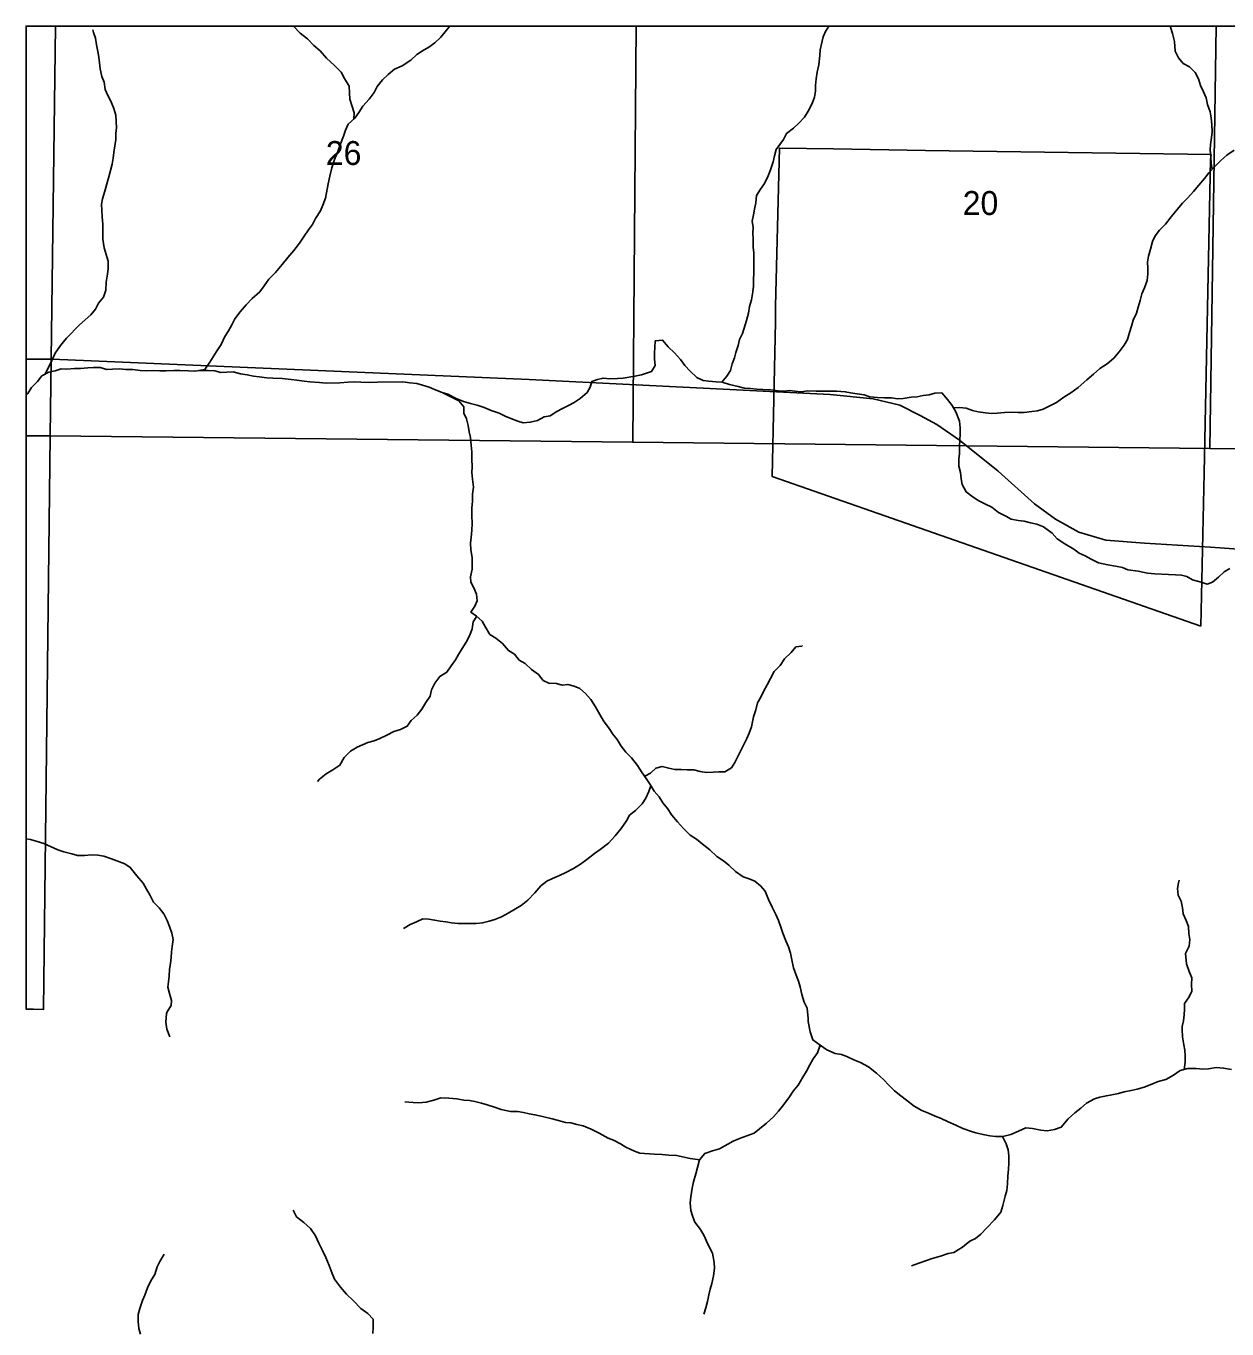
# Model space of a CAD drawing. Extents: x -10 to 158, y 8 to 33.
# Drawn here: x 24.6 to 26.701, y 18.62 to 20.9 of the extents above; entities that cross this region are included whole.
import ezdxf

# ---------------------------------------------------------------- set-up
doc = ezdxf.new("R2010")
doc.units = 0
for name, color, linetype in [('GM_X_Corporation', 7, 'Continuous'), ('GM_X_Minor_River', 7, 'Continuous'), ('GM_X_Rail_Line', 7, 'Continuous'), ('GM_X_Section_Text', 7, 'Continuous')]:
    doc.layers.add(name, color=color, linetype=linetype)

msp = doc.modelspace()

# ---------------------------------------------------------------- linework, layer by layer
at = {"layer": 'GM_X_Corporation'}
for points in [[(24.6517, 20.9), (24.6, 20.9), (24.6, 20.1831), (24.642, 20.1827)], [(25.6678, 20.9), (24.6517, 20.9), (24.642, 20.1827), (25.6616, 20.1719)], [(26.6826, 20.9), (25.6678, 20.9), (25.6616, 20.1719), (26.6713, 20.1609)], [(27.6978, 20.9), (26.6826, 20.9), (26.6713, 20.1609), (27.6859, 20.1511)], [(26.656, 19.8502), (25.9056, 20.1119), (25.9116, 20.3825), (25.9113, 20.41), (25.9183, 20.6865), (26.0128, 20.6849), (26.1737, 20.6824), (26.6737, 20.6751), (26.6725, 20.6666), (26.6618, 20.1184)], [(24.6, 20.1831), (24.6, 19.1798), (24.6129, 19.1796), (24.6306, 19.1794), (24.642, 20.1827)]]:
    msp.add_lwpolyline(points, close=True, dxfattribs=at)
at = {"layer": 'GM_X_Minor_River'}
for points in [[(24.6327, 20.2905), (24.6394, 20.3027), (24.6449, 20.3149), (24.6509, 20.3279), (24.6602, 20.3413), (24.6707, 20.3539), (24.6935, 20.3774), (24.7033, 20.3858), (24.7134, 20.3947), (24.7216, 20.4046), (24.7268, 20.4149), (24.7354, 20.4257), (24.7398, 20.4379), (24.7401, 20.4519), (24.7426, 20.4656), (24.7436, 20.4755), (24.7439, 20.4884), (24.7403, 20.5005), (24.7364, 20.5122), (24.7344, 20.5269), (24.7346, 20.5425), (24.7345, 20.5531), (24.7333, 20.5664), (24.7328, 20.5778), (24.7323, 20.5884), (24.7337, 20.5979), (24.7381, 20.6112), (24.7414, 20.6241), (24.7447, 20.6359), (24.748, 20.647), (24.7505, 20.6584), (24.7523, 20.6687), (24.7537, 20.6789), (24.7551, 20.6903), (24.7569, 20.7013), (24.7572, 20.712), (24.7582, 20.7222), (24.7572, 20.7442), (24.7537, 20.7555), (24.7486, 20.7687), (24.7429, 20.7785), (24.7386, 20.7887), (24.7366, 20.8016), (24.7327, 20.8118), (24.7299, 20.8254), (24.7287, 20.8356), (24.7271, 20.8455), (24.7258, 20.8553), (24.7231, 20.8674), (24.7214, 20.8788), (24.7179, 20.889), (24.7171, 20.8932)], [(24.9025, 20.2971), (24.913, 20.2993), (24.9216, 20.3116), (24.9276, 20.3211), (24.9332, 20.3307), (24.9414, 20.3429), (24.948, 20.357), (24.954, 20.367), (24.9599, 20.3773), (24.9655, 20.3876), (24.9748, 20.3999), (24.9853, 20.4121), (24.9958, 20.4233), (25.0093, 20.4352), (25.0168, 20.4455), (25.025, 20.457), (25.0366, 20.4685), (25.0482, 20.4827), (25.0579, 20.495), (25.0684, 20.5072), (25.0788, 20.5203), (25.0867, 20.5321), (25.0945, 20.5432), (25.1012, 20.5528), (25.1068, 20.5631), (25.115, 20.5765), (25.1194, 20.5864), (25.1242, 20.5986), (25.1289, 20.6237), (25.1314, 20.6374), (25.135, 20.6519), (25.1398, 20.6663), (25.1457, 20.6804), (25.1501, 20.6938), (25.1553, 20.7071), (25.159, 20.7178), (25.1634, 20.7281), (25.1754, 20.7389), (25.1825, 20.7488), (25.1896, 20.7599), (25.2004, 20.7722), (25.2094, 20.784), (25.2146, 20.7944), (25.2239, 20.8059), (25.2337, 20.8151), (25.245, 20.8243), (25.2581, 20.8306), (25.2732, 20.8402), (25.2837, 20.8502), (25.2938, 20.8568), (25.3047, 20.863), (25.3153, 20.8708), (25.3261, 20.8804), (25.3358, 20.893), (25.3416, 20.9)], [(25.1738, 20.7374), (25.1742, 20.7483), (25.1707, 20.7593), (25.1664, 20.7721), (25.1659, 20.7831), (25.1654, 20.7949), (25.1573, 20.8084), (25.1512, 20.8193), (25.1397, 20.831), (25.1256, 20.8437), (25.1145, 20.8564), (25.1038, 20.8662), (25.0923, 20.8778), (25.0797, 20.8875), (25.068, 20.9)], [(25.8177, 20.2771), (25.8263, 20.2874), (25.8326, 20.2974), (25.8355, 20.3092), (25.8396, 20.3194), (25.8418, 20.329), (25.8462, 20.3408), (25.8487, 20.3518), (25.8535, 20.3621), (25.8609, 20.385), (25.8642, 20.3975), (25.8659, 20.4093), (25.8696, 20.4207), (25.8721, 20.4352), (25.8731, 20.4447), (25.873, 20.4568), (25.8737, 20.4675), (25.8736, 20.4792), (25.8738, 20.4891), (25.8733, 20.5031), (25.8725, 20.5133), (25.8723, 20.527), (25.8718, 20.5376), (25.8725, 20.5475), (25.8705, 20.5588), (25.873, 20.5699), (25.8748, 20.5798), (25.877, 20.5904), (25.8784, 20.6033), (25.8854, 20.6148), (25.8925, 20.6248), (25.8988, 20.6377), (25.9029, 20.6484), (25.9077, 20.6625), (25.9095, 20.6732), (25.9128, 20.6838), (25.9254, 20.7014), (25.9306, 20.7121), (25.9427, 20.7214), (25.9524, 20.7302), (25.9621, 20.7406), (25.9688, 20.7513), (25.9755, 20.7647), (25.9796, 20.7753), (25.9817, 20.786), (25.9816, 20.7962), (25.9827, 20.8076), (25.9844, 20.8194), (25.9873, 20.832), (25.9891, 20.8487), (25.9897, 20.8582), (25.9926, 20.8715), (25.9948, 20.881), (25.9989, 20.8905), (26.0046, 20.9)], [(26.6756, 20.6495), (26.674, 20.6593), (26.6735, 20.6707), (26.6722, 20.6832), (26.6729, 20.6926), (26.6743, 20.7052), (26.6757, 20.7151), (26.6748, 20.7272), (26.6736, 20.7393), (26.6719, 20.7499), (26.6677, 20.7628), (26.6649, 20.7745), (26.6602, 20.7851), (26.6552, 20.796), (26.6517, 20.8077), (26.6459, 20.819), (26.636, 20.8284), (26.6249, 20.8347), (26.6165, 20.8444), (26.6111, 20.8558), (26.6098, 20.8728), (26.6063, 20.8868), (26.6027, 20.8981), (26.6023, 20.9)], [(26.2229, 20.2319), (26.2332, 20.2326), (26.245, 20.2316), (26.2564, 20.2276), (26.2662, 20.2247), (26.2787, 20.223), (26.2894, 20.222), (26.2992, 20.2228), (26.312, 20.2238), (26.3245, 20.2243), (26.3363, 20.2241), (26.3465, 20.2238), (26.3601, 20.2255), (26.3699, 20.2268), (26.3801, 20.2299), (26.3903, 20.235), (26.4034, 20.2416), (26.4162, 20.2505), (26.4286, 20.2582), (26.4414, 20.2675), (26.4564, 20.281), (26.4677, 20.291), (26.4789, 20.3006), (26.4921, 20.3091), (26.5037, 20.3188), (26.5127, 20.3299), (26.5216, 20.3417), (26.5272, 20.3517), (26.5309, 20.3639), (26.5342, 20.3749), (26.5375, 20.3852), (26.5434, 20.3974), (26.5463, 20.4084), (26.5496, 20.4199), (26.5525, 20.4317), (26.5573, 20.442), (26.5618, 20.4549), (26.5628, 20.4663), (26.563, 20.4769), (26.5626, 20.4868), (26.5644, 20.4974), (26.5676, 20.5096), (26.5713, 20.5229), (26.5761, 20.5329), (26.5836, 20.5428), (26.5937, 20.5536), (26.6038, 20.5662), (26.6146, 20.5793), (26.624, 20.59), (26.633, 20.5996), (26.6431, 20.6107), (26.6524, 20.6218), (26.6621, 20.633), (26.67, 20.6433), (26.6801, 20.6544), (26.691, 20.6648), (26.7015, 20.674), (26.7142, 20.6829)], [(25.3282, 20.259), (25.3381, 20.2558), (25.3525, 20.2483), (25.3654, 20.2428), (25.3776, 20.2396), (25.3897, 20.2367), (25.4015, 20.2327), (25.414, 20.2271), (25.4277, 20.2227), (25.4383, 20.2176), (25.4482, 20.2135), (25.4608, 20.2088), (25.4702, 20.2058), (25.4823, 20.2068), (25.4948, 20.2099), (25.5065, 20.2165), (25.5174, 20.2182), (25.5287, 20.2256), (25.5389, 20.231), (25.5494, 20.2361), (25.5592, 20.2415), (25.5697, 20.2481), (25.5817, 20.2589), (25.5873, 20.2684), (25.5899, 20.2783), (25.6, 20.2815), (25.6099, 20.2839), (25.6216, 20.2829), (25.6352, 20.2831), (25.645, 20.284), (25.6655, 20.2872), (25.6772, 20.2897), (25.6945, 20.2956), (25.7012, 20.3059), (25.7, 20.3169), (25.6999, 20.3283), (25.7005, 20.3378), (25.7012, 20.3492), (25.714, 20.3505), (25.7236, 20.3388), (25.7347, 20.3283), (25.745, 20.3167), (25.7531, 20.3058), (25.7622, 20.2961), (25.7741, 20.2852), (25.7851, 20.2797), (25.795, 20.2787), (25.8075, 20.2777), (25.8184, 20.2771), (25.831, 20.2727), (25.8461, 20.2695), (25.8575, 20.2666), (25.8677, 20.2656), (25.8791, 20.2649), (25.8893, 20.2643), (25.903, 20.2633), (25.9162, 20.262), (25.9261, 20.261), (25.9359, 20.2626), (25.9454, 20.2612), (25.9563, 20.2602), (25.9681, 20.2615), (25.9828, 20.261), (25.9946, 20.2611), (26.0055, 20.2609), (26.0184, 20.261), (26.0335, 20.2601), (26.043, 20.2583), (26.0544, 20.2566), (26.0665, 20.2548), (26.0764, 20.2515), (26.0893, 20.2498), (26.1021, 20.2496), (26.1146, 20.2493), (26.1252, 20.248), (26.1351, 20.2485), (26.1487, 20.2505), (26.1596, 20.2514), (26.1698, 20.2535), (26.1804, 20.2547), (26.1906, 20.2579), (26.2027, 20.2581), (26.2123, 20.2468), (26.2207, 20.2359), (26.2269, 20.225), (26.2335, 20.2087), (26.2347, 20.197), (26.2348, 20.186), (26.2342, 20.1761), (26.2332, 20.1643), (26.2333, 20.1518), (26.2323, 20.1423), (26.2324, 20.1302), (26.2351, 20.1188), (26.2364, 20.1079), (26.238, 20.0976), (26.2449, 20.0848), (26.2549, 20.0774), (26.2659, 20.0699), (26.2788, 20.0636), (26.2899, 20.0581)], [(24.6, 20.254), (24.6031, 20.2571), (24.6098, 20.2675), (24.62, 20.2778), (24.6278, 20.2878), (24.6399, 20.2944), (24.6508, 20.2968), (24.6617, 20.3), (24.6716, 20.2997), (24.6848, 20.3006), (24.695, 20.3008), (24.7083, 20.3021), (24.7181, 20.3026), (24.7298, 20.3027), (24.7416, 20.2991), (24.7514, 20.2999), (24.7635, 20.3001), (24.7738, 20.2991), (24.787, 20.2989), (24.7999, 20.2975), (24.8116, 20.2965), (24.8234, 20.2974), (24.834, 20.2968), (24.8453, 20.2966), (24.8593, 20.2975), (24.8692, 20.2972), (24.8843, 20.2967), (24.8949, 20.2964), (24.9047, 20.2973), (24.9187, 20.2971), (24.9305, 20.2965), (24.9407, 20.2936), (24.9513, 20.2941), (24.9623, 20.295), (24.9752, 20.2917), (24.9869, 20.2896), (24.9979, 20.2875), (25.0081, 20.2865), (25.0214, 20.2847), (25.0316, 20.2841), (25.0479, 20.2832), (25.0638, 20.2815), (25.0737, 20.2805), (25.0869, 20.2784), (25.0964, 20.2773), (25.1134, 20.2764), (25.1252, 20.2754), (25.149, 20.2757), (25.1634, 20.2771), (25.174, 20.2772), (25.1861, 20.277), (25.2016, 20.2764), (25.2152, 20.277), (25.2591, 20.2775), (25.2716, 20.2758), (25.2841, 20.2748), (25.294, 20.2719), (25.3054, 20.2682), (25.3149, 20.2642), (25.3282, 20.259)], [(25.3282, 20.259), (25.3571, 20.2442), (25.3659, 20.2337), (25.366, 20.2227), (25.371, 20.2125), (25.3734, 20.2008), (25.3754, 20.1902), (25.3778, 20.18), (25.3791, 20.1667), (25.3799, 20.155), (25.3801, 20.1421), (25.3806, 20.1288), (25.3803, 20.119), (25.3812, 20.1072), (25.3828, 20.0932), (25.3814, 20.081), (25.3812, 20.0689), (25.3802, 20.0564), (25.3799, 20.0435), (25.3804, 20.0298), (25.3802, 20.0177), (25.3788, 20.0051), (25.3778, 19.9952), (25.3783, 19.9835), (25.3807, 19.9699), (25.3804, 19.9596), (25.3805, 19.9494), (25.378, 19.9364), (25.3784, 19.927), (25.3838, 19.9168), (25.3881, 19.9062), (25.3897, 19.8945), (25.3853, 19.8849), (25.3786, 19.8742), (25.3885, 19.8675), (25.398, 19.8589), (25.4038, 19.8484), (25.4115, 19.8356), (25.4222, 19.8289), (25.434, 19.8199), (25.444, 19.8072), (25.455, 19.8008), (25.4627, 19.7907), (25.4733, 19.7848), (25.4844, 19.7743), (25.4966, 19.7653), (25.5051, 19.7548), (25.5149, 19.7504), (25.5282, 19.7494), (25.5381, 19.7469), (25.5483, 19.7478), (25.5589, 19.7449), (25.5688, 19.7408), (25.5791, 19.7322), (25.5886, 19.7217), (25.5963, 19.7089), (25.604, 19.6954), (25.6106, 19.6841), (25.6206, 19.6709), (25.6267, 19.6611), (25.6344, 19.6514), (25.6413, 19.6401), (25.6494, 19.6292), (25.6593, 19.6198), (25.67, 19.6063), (25.6781, 19.5935), (25.6854, 19.5833), (25.6923, 19.5728), (25.6989, 19.5611), (25.708, 19.5514), (25.7142, 19.5408), (25.7226, 19.5307), (25.7303, 19.5194), (25.7399, 19.5074), (25.7506, 19.4957), (25.7621, 19.4841), (25.7731, 19.477), (25.7861, 19.467), (25.7964, 19.4584), (25.809, 19.4468), (25.8204, 19.4393), (25.83, 19.4315), (25.8414, 19.4206), (25.8548, 19.4113), (25.8654, 19.4076), (25.8753, 19.4036), (25.8852, 19.3957), (25.8932, 19.386), (25.8994, 19.3716), (25.9056, 19.3584), (25.9122, 19.3456), (25.9168, 19.3351), (25.9208, 19.323), (25.9243, 19.3128), (25.9293, 19.2995), (25.934, 19.2886), (25.9379, 19.278), (25.9399, 19.2663), (25.9427, 19.2523), (25.9477, 19.239), (25.9516, 19.2288)], [(26.2899, 20.0581), (26.3017, 20.0487), (26.3146, 20.0424), (26.3241, 20.0373), (26.3359, 20.0351), (26.3469, 20.0334), (26.3575, 20.0308), (26.3689, 20.0287), (26.3803, 20.0239), (26.3955, 20.0127), (26.4043, 20.003), (26.418, 19.994), (26.4333, 19.9848), (26.4428, 19.9777), (26.4534, 19.9729), (26.4641, 19.9673), (26.477, 19.961), (26.4933, 19.9574), (26.5062, 19.9549), (26.5187, 19.9524), (26.5282, 19.9484), (26.546, 19.946), (26.5627, 19.9428), (26.5752, 19.9418), (26.5991, 19.9402), (26.6116, 19.9396), (26.6218, 19.9389), (26.6313, 19.9368), (26.6412, 19.9308), (26.6563, 19.9269), (26.6666, 19.9232), (26.6764, 19.9267), (26.6869, 19.9356), (26.6966, 19.9452), (26.7064, 19.9506)], [(25.3888, 19.8673), (25.3822, 19.8576), (25.3808, 19.8454), (25.3763, 19.834), (25.37, 19.8221), (25.3633, 19.8111), (25.357, 19.8004), (25.3514, 19.7908), (25.344, 19.7808), (25.3361, 19.7697), (25.3241, 19.762), (25.3155, 19.7505), (25.3096, 19.7383), (25.307, 19.7276), (25.2996, 19.7165), (25.2925, 19.7047), (25.2843, 19.6943), (25.2742, 19.6851), (25.2671, 19.6748), (25.2554, 19.6693), (25.2437, 19.6658), (25.2313, 19.6591), (25.2189, 19.6533), (25.2091, 19.6494), (25.1981, 19.6462), (25.1796, 19.638), (25.1676, 19.631), (25.1567, 19.6199), (25.1493, 19.6065), (25.1369, 19.5984), (25.1249, 19.5914), (25.1136, 19.5822), (25.1102, 19.578)], [(25.6826, 19.5872), (25.6925, 19.5925), (25.7022, 19.6017), (25.7132, 19.6042), (25.7246, 19.6013), (25.7356, 19.5991), (25.7462, 19.5989), (25.7571, 19.5987), (25.7685, 19.5984), (25.7799, 19.5955), (25.7905, 19.5938), (25.8022, 19.5943), (25.8124, 19.5948), (25.823, 19.5949), (25.8343, 19.6019), (25.8403, 19.6115), (25.8458, 19.6218), (25.8518, 19.6348), (25.8614, 19.6531), (25.8655, 19.663), (25.8695, 19.6737), (25.8731, 19.6912), (25.8768, 19.7034), (25.8801, 19.7156), (25.886, 19.7255), (25.8905, 19.7354), (25.8972, 19.7473), (25.9027, 19.7583), (25.9094, 19.7706), (25.9199, 19.781), (25.927, 19.7928), (25.939, 19.8036), (25.9472, 19.8136), (25.9578, 19.8152), (25.9585, 19.816)], [(25.6934, 19.5708), (25.6898, 19.5606), (25.6846, 19.5488), (25.6779, 19.5392), (25.6667, 19.5273), (25.6558, 19.5192), (25.6509, 19.5093), (25.6416, 19.4959), (25.6312, 19.4828), (25.6192, 19.4705), (25.6049, 19.4594), (25.5948, 19.452), (25.5816, 19.4416), (25.5704, 19.4335), (25.5579, 19.4258), (25.5444, 19.4188), (25.5335, 19.4137), (25.5214, 19.4086), (25.5112, 19.4039), (25.5011, 19.3954), (25.4903, 19.3835), (25.4779, 19.3705), (25.4666, 19.3609), (25.4565, 19.3554), (25.4437, 19.3477), (25.432, 19.3414), (25.4204, 19.3364), (25.4102, 19.3336), (25.3988, 19.3308), (25.3879, 19.3295), (25.3769, 19.3294), (25.3667, 19.3296), (25.3561, 19.3295), (25.3447, 19.3309), (25.3345, 19.3326), (25.3246, 19.334), (25.3148, 19.3358), (25.3049, 19.3372), (25.2943, 19.3378), (25.2834, 19.3324), (25.2721, 19.3277), (25.2619, 19.3215), (25.2608, 19.3211)], [(24.6, 19.4781), (24.608, 19.4765), (24.6178, 19.4739), (24.6311, 19.4695), (24.6558, 19.4585), (24.6661, 19.4552), (24.6801, 19.4516), (24.69, 19.4486), (24.7025, 19.4488), (24.7146, 19.4497), (24.7259, 19.4495), (24.7362, 19.4477), (24.7498, 19.4429), (24.7726, 19.4341), (24.7822, 19.4278), (24.794, 19.4131), (24.8048, 19.4), (24.8105, 19.3898), (24.8171, 19.3785), (24.8233, 19.3672), (24.8328, 19.3571), (24.8409, 19.3466), (24.847, 19.3352), (24.8513, 19.3243), (24.8552, 19.3126), (24.8572, 19.3016), (24.8558, 19.2894), (24.8544, 19.2799), (24.8541, 19.2704), (24.8527, 19.2598), (24.8513, 19.2495), (24.8503, 19.2378), (24.8493, 19.2279), (24.8482, 19.2184), (24.851, 19.2074)], [(26.6231, 19.1495), (26.6252, 19.1594), (26.6268, 19.1696), (26.6272, 19.1797), (26.6271, 19.1899), (26.6353, 19.2014), (26.6401, 19.2114), (26.6392, 19.2231), (26.6399, 19.2349), (26.6352, 19.2458), (26.6305, 19.2591), (26.6288, 19.2769), (26.6355, 19.2899), (26.6365, 19.3016), (26.6349, 19.3122), (26.6344, 19.3244), (26.6301, 19.335), (26.6251, 19.3467), (26.6239, 19.3573), (26.6211, 19.3686), (26.6161, 19.3792), (26.6148, 19.3909), (26.6166, 19.4008), (26.6177, 19.4054)], [(25.9516, 19.2288), (25.9547, 19.2186), (25.9575, 19.2054), (25.9618, 19.1922), (25.9668, 19.1816), (25.9686, 19.1635), (25.9689, 19.1583)], [(24.851, 19.2074), (24.8543, 19.1952), (24.8538, 19.186), (24.8473, 19.1762), (24.8457, 19.1724)], [(24.8457, 19.1724), (24.8445, 19.1573), (24.8461, 19.1448), (24.8514, 19.1315)], [(25.9689, 19.1583), (25.9719, 19.1399), (25.9769, 19.1259), (25.9894, 19.1168), (26.0012, 19.1085), (26.0157, 19.1025), (26.0267, 19.1002), (26.0365, 19.0972), (26.0487, 19.0912), (26.0605, 19.0863), (26.0745, 19.0788), (26.0882, 19.0678), (26.1008, 19.0564), (26.1099, 19.0466), (26.1198, 19.0368), (26.1308, 19.0284), (26.1407, 19.0205), (26.154, 19.0103), (26.1677, 19.0027), (26.1791, 18.9978), (26.1908, 18.9926), (26.2003, 18.9888), (26.2136, 18.9824), (26.2269, 18.9767), (26.2391, 18.9711), (26.2528, 18.9662), (26.2623, 18.9632), (26.2748, 18.9602), (26.2865, 18.9583), (26.2964, 18.9569), (26.3093, 18.9569), (26.3234, 18.9607), (26.3366, 18.9665), (26.3495, 18.9719), (26.3613, 18.9708), (26.3757, 18.9682), (26.3867, 18.967), (26.4, 18.9694), (26.4114, 18.9732), (26.4238, 18.9877), (26.4356, 18.9984), (26.4458, 19.0064), (26.4556, 19.0151), (26.4697, 19.0228), (26.4791, 19.0259), (26.4905, 19.0282), (26.5, 19.0297), (26.5118, 19.0321), (26.5216, 19.0351), (26.5341, 19.0375), (26.5444, 19.0398), (26.5569, 19.0432), (26.5698, 19.0486), (26.5811, 19.0532), (26.5948, 19.0567), (26.6077, 19.0643), (26.6198, 19.0723), (26.6331, 19.0762), (26.6475, 19.0758), (26.6593, 19.0747), (26.6691, 19.0755), (26.6828, 19.0779), (26.6957, 19.0768), (26.7093, 19.0741)], [(26.6265, 19.0743), (26.6281, 19.0872), (26.6285, 19.0978), (26.6277, 19.108), (26.6261, 19.1175), (26.6238, 19.1312), (26.623, 19.1441), (26.6231, 19.1495)], [(25.9896, 19.1167), (25.9849, 19.1035), (25.9774, 19.0928), (25.9713, 19.0826), (25.9656, 19.0712), (25.9596, 19.0609), (25.9509, 19.0468), (25.9426, 19.0361), (25.9362, 19.0266), (25.9259, 19.0129), (25.9169, 19.0011), (25.9078, 18.9916), (25.8957, 18.9805), (25.8835, 18.9702), (25.8741, 18.963), (25.8616, 18.9584), (25.8487, 18.9534), (25.8377, 18.9488), (25.8282, 18.9434), (25.8134, 18.9354), (25.8013, 18.932), (25.7877, 18.927), (25.7786, 18.9159), (25.7752, 18.903), (25.7718, 18.8916), (25.768, 18.8775), (25.7654, 18.8665), (25.7632, 18.8517), (25.7624, 18.8407), (25.7636, 18.8274), (25.767, 18.8167), (25.7701, 18.8073), (25.78, 18.794), (25.7869, 18.7834), (25.7933, 18.7686), (25.801, 18.753), (25.8044, 18.7367), (25.8045, 18.7268), (25.803, 18.7132), (25.8003, 18.6995), (25.797, 18.6896), (25.7951, 18.6801), (25.7925, 18.6683), (25.7894, 18.6569), (25.7861, 18.6463)], [(25.779, 18.9164), (25.7623, 18.9185), (25.7383, 18.9238), (25.725, 18.9241), (25.7129, 18.9252), (25.6989, 18.9263), (25.6742, 18.9281), (25.6647, 18.9315), (25.6495, 18.9386), (25.64, 18.9439), (25.6278, 18.9503), (25.6184, 18.9541), (25.6028, 18.9628), (25.5891, 18.9696), (25.575, 18.9756), (25.564, 18.9782), (25.5534, 18.9808), (25.5439, 18.9816), (25.5318, 18.9849), (25.5204, 18.9879), (25.504, 18.9917), (25.4904, 18.9951), (25.4805, 18.9965), (25.4706, 18.9988), (25.4608, 19.0006), (25.4475, 19.001), (25.4312, 19.0043), (25.4198, 19.0085), (25.4069, 19.0126), (25.397, 19.0152), (25.3856, 19.0182), (25.3761, 19.0197), (25.3662, 19.0204), (25.3537, 19.0227), (25.34, 19.0242), (25.326, 19.0245), (25.3135, 19.0206), (25.3002, 19.0168), (25.2873, 19.016), (25.2774, 19.0163), (25.263, 19.0178)], [(26.3089, 18.9569), (26.315, 18.944), (26.3189, 18.9334), (26.32, 18.9231), (26.3201, 18.911), (26.3193, 18.8992), (26.3182, 18.8882), (26.3175, 18.8741), (26.3164, 18.8623), (26.3134, 18.8525), (26.3092, 18.8365), (26.3058, 18.8247), (26.2945, 18.811), (26.2816, 18.7973), (26.271, 18.7858), (26.2616, 18.7786), (26.2513, 18.7736), (26.2388, 18.7633), (26.2237, 18.7541), (26.2134, 18.7522), (26.2002, 18.7476), (26.1858, 18.7434), (26.1759, 18.7399), (26.1626, 18.7353), (26.1497, 18.7307)], [(25.2071, 18.6124), (25.2074, 18.623), (25.2074, 18.6374), (25.1979, 18.6473), (25.1857, 18.656), (25.1728, 18.6696), (25.1606, 18.6813), (25.1504, 18.6931), (25.1397, 18.7075), (25.1359, 18.717), (25.1305, 18.7314), (25.1248, 18.7454), (25.1183, 18.7587), (25.1122, 18.7701), (25.1065, 18.7833), (25.0977, 18.7962), (25.0859, 18.8064), (25.0734, 18.8163), (25.0673, 18.828)], [(24.8003, 18.6114), (24.7976, 18.6209), (24.7961, 18.633), (24.7964, 18.6456), (24.7991, 18.6558), (24.8036, 18.6699), (24.8077, 18.6794), (24.8126, 18.6923), (24.8187, 18.7056), (24.8251, 18.7155), (24.8296, 18.7288), (24.8341, 18.7384), (24.8417, 18.7509)]]:
    msp.add_lwpolyline(points, dxfattribs=at)
at = {"layer": 'GM_X_Rail_Line'}
msp.add_lwpolyline([(24.6, 20.3172), (24.6456, 20.3172), (25.4807, 20.2815), (26.0072, 20.2553), (26.0822, 20.2478), (26.1288, 20.2366), (26.1647, 20.2188), (26.1937, 20.2029), (26.2334, 20.1753), (26.3011, 20.1211), (26.3648, 20.064), (26.4016, 20.0374), (26.4422, 20.0146), (26.4898, 20.0005), (26.557, 19.995), (26.6728, 19.9881), (27.1875, 19.9512)], dxfattribs=at)

# ---------------------------------------------------------------- texts
at = {"layer": 'GM_X_Section_Text'}
for s, p in [('26', (25.1246, 20.6569)), ('20', (26.2391, 20.5694))]:
    msp.add_text(s, height=0.04186, rotation=0, dxfattribs=at).set_placement(p)

doc.saveas('drawing.dxf')
